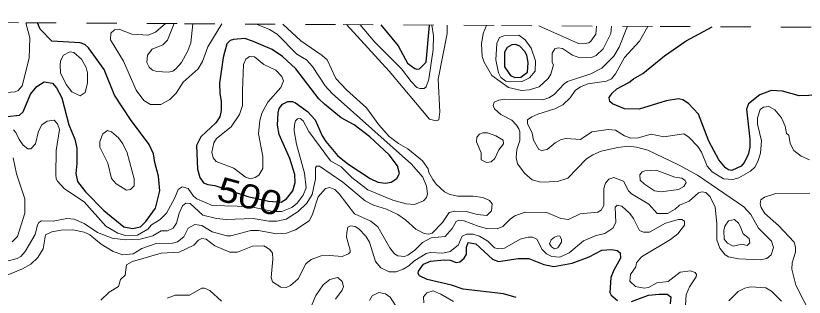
# Model space of a CAD drawing. Extents: x 577 to 602.9, y 7483.8 to 7511.6.
# Drawn here: x 587.083 to 589.694, y 7510.642 to 7511.573 of the extents above; entities that cross this region are included whole.
import ezdxf
from ezdxf.enums import TextEntityAlignment as Align

# ---------------------------------------------------------------- set-up
doc = ezdxf.new("R2010")
doc.units = 0
doc.header["$LTSCALE"] = 0.032
doc.linetypes.add('SHORT_DASHED', pattern=[2.7, 1.5, -1.2])
for name, color, linetype, lineweight in [('1', 7, 'Continuous', 25), ('2', 7, 'Continuous', 13), ('62', 7, 'SHORT_DASHED', 13)]:
    doc.layers.add(name, color=color, linetype=linetype, lineweight=lineweight)
doc.layers.add('61', color=7, linetype='Continuous')

msp = doc.modelspace()

# ---------------------------------------------------------------- linework, layer by layer
at = {"layer": '1'}
for points in [[(587.0545, 7511.2396), (587.0958, 7511.2436), (587.1085, 7511.2547), (587.1324, 7511.3135), (587.1531, 7511.339), (587.1777, 7511.3541), (587.2047, 7511.3493), (587.2183, 7511.3342), (587.2358, 7511.3008), (587.2596, 7511.2125), (587.2795, 7511.1648), (587.2859, 7511.1346), (587.2859, 7511.0845), (587.2819, 7511.0511), (587.2874, 7511.0241), (587.3145, 7510.9899), (587.3749, 7510.9287), (587.4417, 7510.8746), (587.4703, 7510.869), (587.4966, 7510.8746), (587.5141, 7510.8921), (587.5467, 7510.9366), (587.561, 7510.9931), (587.5562, 7511.0416), (587.5435, 7511.0869), (587.5395, 7511.1155), (587.5252, 7511.1465), (587.4632, 7511.23), (587.4107, 7511.3104), (587.3757, 7511.3946), (587.324, 7511.4662), (587.3121, 7511.4773), (587.297, 7511.4829), (587.2024, 7511.4893), (587.1642, 7511.5285), (587.1556, 7511.5494)], [(588.2924, 7511.5429), (588.3503, 7511.4735), (588.381, 7511.4156), (588.4045, 7511.3984), (588.4117, 7511.3966), (588.4203, 7511.3971), (588.442, 7511.4188), (588.4533, 7511.542)], [(589.4114, 7511.0965), (589.3788, 7511.1577), (589.3438, 7511.2475), (589.3112, 7511.2825), (589.2929, 7511.2945), (589.2778, 7511.2976), (589.2372, 7511.2913), (589.1474, 7511.2642), (589.0997, 7511.265), (589.0591, 7511.2817), (589.0511, 7511.2897), (589.0488, 7511.3024), (589.0583, 7511.3167), (589.0742, 7511.331), (589.114, 7511.3517), (589.1291, 7511.3644), (589.1601, 7511.3819), (589.2317, 7511.44), (589.3032, 7511.4901), (589.3901, 7511.5366)], [(589.7422, 7511.3096), (589.6777, 7511.308), (589.6221, 7511.3239), (589.5847, 7511.3255), (589.5473, 7511.3112), (589.51, 7511.2817), (589.5036, 7511.2642), (589.5147, 7511.164), (589.5147, 7511.1378), (589.5084, 7511.1124), (589.4957, 7511.0869), (589.4853, 7511.075), (589.4551, 7511.0607), (589.4432, 7511.0631), (589.4336, 7511.0694), (589.4114, 7511.0965)], [(588.7402, 7510.6408), (588.6989, 7510.6527), (588.5653, 7510.6686), (588.5263, 7510.6814), (588.446, 7510.7005), (588.4206, 7510.7124), (588.4158, 7510.7195), (588.4166, 7510.7275), (588.4333, 7510.7513), (588.4572, 7510.7609), (588.5025, 7510.7657), (588.5216, 7510.7641), (588.5414, 7510.7569), (588.5542, 7510.7585), (588.5685, 7510.7712), (588.5756, 7510.7839), (588.5764, 7510.807), (588.582, 7510.8221), (588.6066, 7510.8181), (588.6623, 7510.768), (588.6822, 7510.7601), (588.7474, 7510.7696), (588.7824, 7510.7696)], [(588.7824, 7510.7696), (588.8317, 7510.7498), (588.8651, 7510.7434), (588.9263, 7510.7545), (588.9828, 7510.7752), (589.0241, 7510.7967), (589.0575, 7510.7999), (589.075, 7510.7959), (589.0845, 7510.7879), (589.0861, 7510.7712), (589.0639, 7510.7315), (589.0543, 7510.7068), (589.0504, 7510.6567), (589.0551, 7510.648), (589.0766, 7510.6305)], [(589.1227, 7510.6273), (589.1784, 7510.648), (589.2142, 7510.6512), (589.2404, 7510.6512), (589.2523, 7510.6432), (589.2507, 7510.6193)]]:
    msp.add_lwpolyline(points, dxfattribs=at)
for points in [[(587.7425, 7511.0113), (587.8524, 7510.9753), (587.9199, 7510.9595), (587.9626, 7510.9557), (587.98, 7510.9676), (588.0007, 7510.9931), (588.0087, 7511.0209), (588.0071, 7511.0479), (587.9912, 7511.1004), (587.9554, 7511.1799), (587.9498, 7511.211), (587.9522, 7511.2515), (587.9562, 7511.2658), (587.9673, 7511.2801), (587.984, 7511.2889), (587.9999, 7511.2889), (588.0095, 7511.2849), (588.0492, 7511.2563), (588.0747, 7511.2285), (588.0977, 7511.176), (588.1105, 7511.1569), (588.1494, 7511.1108), (588.1836, 7511.0829), (588.2576, 7511.0344), (588.2822, 7511.0217), (588.3077, 7511.0185), (588.3267, 7511.0225), (588.3458, 7511.0344), (588.3538, 7511.0511), (588.3474, 7511.0758), (588.3204, 7511.1124), (588.256, 7511.1728), (588.2043, 7511.2118), (588.1613, 7511.2348), (588.1057, 7511.2801), (588.0874, 7511.2984), (588.0111, 7511.397), (587.9673, 7511.4376), (587.9323, 7511.4614), (587.8679, 7511.4893), (587.8417, 7511.4972), (587.8043, 7511.4948), (587.7932, 7511.4909), (587.7828, 7511.4805), (587.7701, 7511.4344), (587.7582, 7511.3501), (587.759, 7511.3151), (587.7638, 7511.2905), (587.7638, 7511.2595), (587.759, 7511.238), (587.7463, 7511.2189), (587.6962, 7511.1728), (587.6819, 7511.1434), (587.685, 7511.0654), (587.693, 7511.0376), (587.7057, 7511.0201), (587.7192, 7511.0146)], [(588.7803, 7511.4179), (588.7762, 7511.4422), (588.7697, 7511.4551), (588.7523, 7511.4722), (588.7393, 7511.4779), (588.726, 7511.4762), (588.7106, 7511.4681), (588.7016, 7511.4527), (588.7024, 7511.4037), (588.7223, 7511.3757), (588.7357, 7511.3688), (588.7555, 7511.3692), (588.7778, 7511.3858)]]:
    msp.add_lwpolyline(points, close=True, dxfattribs=at)
at = {"layer": '2'}
for points in [[(586.8016, 7511.5514), (586.9092, 7511.4993), (586.9328, 7511.4829), (586.9519, 7511.4646), (586.9741, 7511.4265), (587.0075, 7511.3453), (587.0234, 7511.3247), (587.0386, 7511.3183), (587.0815, 7511.3207), (587.0918, 7511.3255), (587.1046, 7511.3414), (587.1276, 7511.432), (587.13, 7511.4996), (587.117, 7511.5496)], [(587.7659, 7511.5459), (587.72, 7511.4702), (587.7017, 7511.4217), (587.6874, 7511.397), (587.6381, 7511.3533), (587.6143, 7511.3167), (587.5936, 7511.296), (587.5634, 7511.2793), (587.53, 7511.2793), (587.5077, 7511.2921), (587.4823, 7511.3263), (587.4401, 7511.4225), (587.3972, 7511.4932), (587.398, 7511.5155), (587.4107, 7511.5266), (587.4282, 7511.5274), (587.468, 7511.5115), (587.522, 7511.5084), (587.5467, 7511.5187), (587.5788, 7511.547)], [(587.6078, 7511.5468), (587.5856, 7511.4917), (587.5705, 7511.4765), (587.5355, 7511.4622), (587.5196, 7511.4424), (587.5173, 7511.4177), (587.5252, 7511.4026), (587.5363, 7511.3923), (587.5507, 7511.3883), (587.588, 7511.3867), (587.6031, 7511.3899), (587.6135, 7511.397), (587.6318, 7511.4185), (587.6532, 7511.4567), (587.6628, 7511.4829), (587.6703, 7511.5464)], [(587.9683, 7511.5447), (588.0278, 7511.4901), (588.0985, 7511.4416), (588.1144, 7511.4265), (588.1431, 7511.3652), (588.1788, 7511.3278), (588.2448, 7511.2682), (588.2854, 7511.2118), (588.3204, 7511.1736), (588.3514, 7511.1497), (588.3816, 7511.133), (588.4301, 7511.0933), (588.4492, 7511.0662), (588.4516, 7511.0543), (588.4643, 7511.0312), (588.4754, 7511.0161), (588.5033, 7510.9907), (588.5208, 7510.9819), (588.547, 7510.9756), (588.5987, 7510.9756), (588.6297, 7510.9716), (588.652, 7510.9613), (588.6607, 7510.9501), (588.6591, 7510.9271), (588.6432, 7510.912), (588.613, 7510.9152), (588.5748, 7510.9247), (588.5359, 7510.9263), (588.5184, 7510.9223), (588.4969, 7510.8889), (588.4626, 7510.8539), (588.4501, 7510.8497), (588.4357, 7510.8521), (588.4079, 7510.8666), (588.3745, 7510.8977), (588.349, 7510.9152), (588.3116, 7510.9334), (588.2679, 7510.9462), (588.2409, 7510.9605), (588.1661, 7511.0217), (588.0898, 7511.075), (588.0794, 7511.075), (588.0755, 7511.0702), (588.0763, 7511.0336), (588.0651, 7510.9812), (588.0476, 7510.9533), (588.0182, 7510.9255), (587.9793, 7510.9), (587.9482, 7510.8929), (587.9212, 7510.8929), (587.8695, 7510.9016), (587.7805, 7510.8985), (587.7479, 7510.9024), (587.7033, 7510.9136), (587.6612, 7510.9517), (587.6469, 7510.9533), (587.6357, 7510.9438), (587.6246, 7510.9199), (587.6159, 7510.8865), (587.6047, 7510.8698), (587.5856, 7510.8611), (587.565, 7510.8611), (587.5379, 7510.8452), (587.495, 7510.834), (587.4465, 7510.8317), (587.4027, 7510.8372), (587.3542, 7510.8555), (587.3105, 7510.8857), (587.2771, 7510.9), (587.2525, 7510.9016), (587.2071, 7510.8929), (587.169, 7510.8945), (587.1602, 7510.8889), (587.1554, 7510.881), (587.1475, 7510.8492), (587.1149, 7510.7927), (587.0998, 7510.7768), (587.0879, 7510.7696), (587.0537, 7510.7609)], [(588.1256, 7511.0925), (588.1606, 7511.0726), (588.1963, 7511.0376), (588.2496, 7510.9971), (588.3323, 7510.9629), (588.3768, 7510.9501), (588.4039, 7510.9486), (588.4333, 7510.9605), (588.4436, 7510.9716), (588.4468, 7510.9835), (588.4436, 7511.009), (588.4317, 7511.0392), (588.3943, 7511.0813), (588.1311, 7511.3159), (588.1081, 7511.3414), (588.0659, 7511.405), (588.046, 7511.4265), (588.0142, 7511.4455), (587.949, 7511.5115), (587.9236, 7511.5274), (587.8803, 7511.5452)], [(589.1095, 7511.5382), (589.0814, 7511.4686), (589.0639, 7511.4392), (589.0241, 7511.3994), (588.9875, 7511.3811), (588.9104, 7511.3557), (588.8993, 7511.3477), (588.8667, 7511.3119), (588.8492, 7511.3008), (588.8293, 7511.2945), (588.7021, 7511.2968), (588.683, 7511.2937), (588.6679, 7511.2865), (588.6647, 7511.2762), (588.6687, 7511.265), (588.6901, 7511.2459), (588.7259, 7511.2269), (588.7418, 7511.211), (588.749, 7511.1982), (588.7522, 7511.1887), (588.7522, 7511.1601), (588.7426, 7511.1299), (588.741, 7511.1036), (588.745, 7511.0829), (588.7689, 7511.0511), (588.7935, 7511.0305), (588.8221, 7511.0225), (588.877, 7511.0249), (588.912, 7511.0352), (588.9732, 7511.0996), (588.9947, 7511.1132), (589.0225, 7511.1243), (589.0774, 7511.137), (589.1116, 7511.141), (589.1394, 7511.1378), (589.176, 7511.1283), (589.2786, 7511.0798), (589.3406, 7511.0456), (589.4941, 7510.9406), (589.5179, 7510.9152), (589.5426, 7510.8698), (589.5863, 7510.8269), (589.5927, 7510.8062), (589.5847, 7510.7816), (589.5704, 7510.7696), (589.5497, 7510.7649), (589.4766, 7510.7688), (589.444, 7510.7752), (589.4328, 7510.7816), (589.4145, 7510.8038), (589.405, 7510.8309), (589.405, 7510.8857), (589.3994, 7510.939), (589.3827, 7510.9732), (589.3684, 7510.9883), (589.3557, 7510.9907), (589.3438, 7510.9875), (589.3136, 7510.9597), (589.2817, 7510.9462), (589.2674, 7510.9334), (589.2412, 7510.9183), (589.207, 7510.9183), (589.18, 7510.9493), (589.1227, 7510.9835), (589.1124, 7510.9939), (589.0965, 7511.0257), (589.0639, 7511.0376), (589.0472, 7511.032), (589.036, 7511.0185), (589.0305, 7511.001), (589.0305, 7510.9446), (589.0217, 7510.9295), (589.0114, 7510.9231), (588.9525, 7510.9175), (588.9136, 7510.8992), (588.8881, 7510.9024), (588.842, 7510.9215), (588.7705, 7510.9231), (588.7363, 7510.9112), (588.7204, 7510.9), (588.6965, 7510.8754), (588.6774, 7510.8674), (588.6424, 7510.869), (588.6146, 7510.8762), (588.5685, 7510.8945), (588.551, 7510.8961), (588.5414, 7510.8921), (588.5287, 7510.869), (588.5049, 7510.842), (588.4587, 7510.838), (588.4309, 7510.8229), (588.4055, 7510.7975), (588.3816, 7510.7808), (588.3713, 7510.7768), (588.3482, 7510.7784), (588.3371, 7510.7855), (588.322, 7510.8046), (588.2822, 7510.8746), (588.2592, 7510.8929), (588.2051, 7510.9175), (588.1542, 7510.9835)], [(588.5123, 7511.5417), (588.512, 7511.5147), (588.4826, 7511.3636), (588.4882, 7511.2547), (588.485, 7511.2285), (588.4754, 7511.2253), (588.4532, 7511.2308), (588.3204, 7511.3899), (588.1788, 7511.5435)], [(588.4615, 7511.542), (588.4667, 7511.5068), (588.4659, 7511.4614), (588.4508, 7511.3636), (588.4428, 7511.3374), (588.4357, 7511.3318), (588.4214, 7511.3318), (588.4118, 7511.3358), (588.3927, 7511.3549), (588.3609, 7511.3978), (588.2727, 7511.4853), (588.2242, 7511.5433)], [(588.6424, 7511.5409), (588.6313, 7511.5147), (588.6257, 7511.4797), (588.6281, 7511.4384), (588.6345, 7511.4193), (588.6599, 7511.3756), (588.7156, 7511.3358), (588.7585, 7511.3255), (588.7832, 7511.3278), (588.8166, 7511.3374), (588.8468, 7511.3652), (588.8555, 7511.3795), (588.8643, 7511.4105), (588.8603, 7511.4185), (588.8603, 7511.4487), (588.8683, 7511.463), (588.8794, 7511.4662), (588.8937, 7511.4646), (588.9271, 7511.4424), (588.9518, 7511.4336), (588.9899, 7511.4344), (589.0058, 7511.4416), (589.0281, 7511.4638), (589.0543, 7511.5147), (589.0565, 7511.5385)], [(589.7119, 7511.0965), (589.6841, 7511.1084), (589.6603, 7511.1275), (589.6483, 7511.1497), (589.6436, 7511.1776), (589.6356, 7511.1831), (589.6316, 7511.2078), (589.6189, 7511.2356), (589.5974, 7511.2619), (589.5768, 7511.273), (589.5601, 7511.2706), (589.5481, 7511.2626), (589.5394, 7511.2348), (589.5394, 7511.2141), (589.5529, 7511.1593), (589.5497, 7511.1187), (589.541, 7511.0901), (589.5306, 7511.0718), (589.5163, 7511.0583), (589.4774, 7511.0368), (589.4583, 7511.0312), (589.4273, 7511.0328), (589.3891, 7511.0567), (589.3732, 7511.075), (589.3541, 7511.1211), (589.3422, 7511.1402), (589.3112, 7511.1728), (589.2953, 7511.1823), (589.2293, 7511.1728), (589.1871, 7511.1807), (589.1442, 7511.1688), (589.1203, 7511.168), (589.0989, 7511.1752), (589.0694, 7511.1943), (589.0456, 7511.1966), (588.9907, 7511.1887), (588.9541, 7511.1632), (588.9056, 7511.1664), (588.8897, 7511.1632), (588.8698, 7511.1529), (588.8436, 7511.1299), (588.8245, 7511.1275), (588.8158, 7511.1306), (588.7975, 7511.1617), (588.7935, 7511.1847), (588.7776, 7511.2165), (588.7784, 7511.2285), (588.7919, 7511.2388), (588.8118, 7511.2475), (588.8683, 7511.265), (588.8953, 7511.2785), (588.9199, 7511.3008), (588.9358, 7511.3255), (588.9541, 7511.3382), (588.978, 7511.3477), (589.0392, 7511.3565), (589.0559, 7511.3644), (589.0694, 7511.3811), (589.0997, 7511.4352), (589.149, 7511.4893), (589.1765, 7511.5378)], [(589.0061, 7511.5388), (589.0042, 7511.5115), (588.9875, 7511.4885), (588.9812, 7511.4829), (588.9629, 7511.4797), (588.947, 7511.4813), (588.8156, 7511.5399)], [(587.0759, 7511.1951), (587.0839, 7511.1871), (587.095, 7511.1632), (587.1085, 7511.145), (587.1236, 7511.133), (587.1332, 7511.133), (587.1491, 7511.1489), (587.1586, 7511.1911), (587.1698, 7511.2125), (587.1873, 7511.2245), (587.2103, 7511.2269), (587.2214, 7511.2157), (587.2278, 7511.1966), (587.2175, 7511.1275), (587.2167, 7511.0464), (587.2175, 7511.0328), (587.2214, 7511.0257), (587.2453, 7511.0002), (587.3097, 7510.9573), (587.3821, 7510.8762), (587.4218, 7510.8531), (587.4473, 7510.846), (587.4862, 7510.8468), (587.5204, 7510.8666), (587.5332, 7510.881), (587.5618, 7510.8985), (587.5825, 7510.9199), (587.6103, 7510.97), (587.6214, 7510.9979), (587.6349, 7511.0066), (587.654, 7511.0018), (587.6715, 7510.9764), (587.6834, 7510.9668), (587.7343, 7510.9446), (587.8585, 7510.942), (587.9355, 7510.9247), (587.9641, 7510.9247), (587.9975, 7510.9382), (588.0158, 7510.9525), (588.0349, 7510.9788), (588.0453, 7511.0034), (588.0397, 7511.0519), (588.0134, 7511.1481), (588.0055, 7511.1919), (588.0063, 7511.2133), (588.0103, 7511.2253), (588.0166, 7511.2316), (588.0254, 7511.2324), (588.0349, 7511.2253), (588.054, 7511.1903), (588.1256, 7511.0925)], [(587.072, 7510.8253), (587.0894, 7510.842), (587.1133, 7510.9199), (587.1133, 7510.9668), (587.0855, 7511.0495), (587.0751, 7511.1028)], [(588.1542, 7510.9835), (588.1399, 7510.9979), (588.124, 7511.005), (588.1097, 7511.0018), (588.085, 7510.9732), (588.0651, 7510.9128), (588.0548, 7510.8945), (588.0095, 7510.8643), (587.98, 7510.8531), (587.9474, 7510.8515), (587.8878, 7510.8619), (587.8616, 7510.8619), (587.7956, 7510.8452), (587.782, 7510.8452), (587.7335, 7510.8579), (587.6993, 7510.8786), (587.6763, 7510.8818), (587.6548, 7510.8698), (587.6397, 7510.8412), (587.619, 7510.8245), (587.6023, 7510.8205), (587.5483, 7510.8189), (587.5006, 7510.803), (587.4719, 7510.7847), (587.4385, 7510.7816), (587.4059, 7510.7927), (587.3662, 7510.8166), (587.3288, 7510.8476), (587.3105, 7510.8563), (587.2723, 7510.8643), (587.2334, 7510.8635), (587.2032, 7510.8579), (587.1817, 7510.8484), (587.1737, 7510.8022), (587.1562, 7510.7728), (587.1332, 7510.7513), (587.1054, 7510.7354), (587.0298, 7510.7044)], [(589.7183, 7510.5804), (589.6666, 7510.6814), (589.6531, 7510.7339), (589.6547, 7510.7553), (589.6658, 7510.7903), (589.6658, 7510.807), (589.661, 7510.8237), (589.6094, 7510.8786), (589.564, 7510.9183), (589.5513, 7510.9382), (589.5481, 7510.9501), (589.5505, 7510.9637), (589.5632, 7510.9724), (589.6006, 7510.9851), (589.7135, 7510.9859)], [(587.7423, 7510.8118), (587.7924, 7510.7911), (587.8178, 7510.7911), (587.8671, 7510.8102), (587.9045, 7510.8118), (587.9244, 7510.7999), (587.9331, 7510.7871), (587.9347, 7510.7673), (587.9292, 7510.7068), (587.9331, 7510.6925), (587.961, 7510.675), (587.9785, 7510.6742), (587.9936, 7510.6806), (588.0182, 7510.702), (588.0445, 7510.7521), (588.0612, 7510.7665), (588.0946, 7510.7784), (588.1232, 7510.78), (588.1645, 7510.776), (588.1852, 7510.7847), (588.1908, 7510.7911), (588.1908, 7510.7967), (588.1788, 7510.8404), (588.1796, 7510.8555), (588.1828, 7510.8738), (588.1916, 7510.8778), (588.2075, 7510.8754), (588.2194, 7510.8682), (588.2425, 7510.8436), (588.2544, 7510.8237), (588.2743, 7510.7601), (588.2926, 7510.7386), (588.3196, 7510.7259), (588.3434, 7510.7259), (588.3665, 7510.7339), (588.3856, 7510.745), (588.4015, 7510.7609), (588.4428, 7510.7863), (588.4572, 7510.7895), (588.4977, 7510.7871), (588.5216, 7510.7927), (588.5486, 7510.8142), (588.5621, 7510.8436), (588.5756, 7510.8507), (588.5987, 7510.8499), (588.6186, 7510.8436), (588.6472, 7510.8269), (588.6687, 7510.8046), (588.6822, 7510.8014), (588.7021, 7510.8038), (588.7538, 7510.8333), (588.7808, 7510.8404), (588.7951, 7510.8404), (588.8086, 7510.8333), (588.8269, 7510.7991), (588.8412, 7510.7855), (588.8587, 7510.7768), (588.885, 7510.7744), (588.916, 7510.7887), (588.9637, 7510.8285), (589.0018, 7510.8444), (589.0337, 7510.8523), (589.0607, 7510.8698), (589.071, 7510.8889), (589.0686, 7510.939), (589.075, 7510.9462), (589.0901, 7510.943), (589.1164, 7510.9191), (589.1291, 7510.9016), (589.149, 7510.8627), (589.1617, 7510.8571), (589.1816, 7510.8563), (589.2348, 7510.8865), (589.2786, 7510.8992), (589.2889, 7510.8992), (589.2977, 7510.8929), (589.2977, 7510.8802), (589.2762, 7510.8515), (589.2515, 7510.8325), (589.1561, 7510.7752), (589.1394, 7510.7553), (589.137, 7510.7426), (589.1195, 7510.7172), (589.1164, 7510.6949), (589.1354, 7510.6766), (589.1648, 7510.6717), (589.1784, 7510.6742), (589.2062, 7510.6893), (589.2436, 7510.6941), (589.2833, 7510.7243), (589.3175, 7510.7291), (589.3334, 7510.7235), (589.3382, 7510.7164), (589.3366, 7510.7092), (589.3144, 7510.6758), (589.304, 7510.6496), (589.3, 7510.5971)], [(587.3654, 7510.6321), (587.3932, 7510.6583), (587.4234, 7510.6774), (587.4306, 7510.7005), (587.4457, 7510.7148), (587.4497, 7510.749), (587.4703, 7510.7601), (587.565, 7510.7871), (587.6246, 7510.7903), (587.6731, 7510.8142), (587.689, 7510.8301), (587.7001, 7510.8356), (587.7137, 7510.834), (587.7423, 7510.8118)], [(588.1423, 7510.6353), (588.1645, 7510.6647), (588.1685, 7510.6774), (588.1645, 7510.6933), (588.1502, 7510.7068), (588.1232, 7510.6997), (588.1009, 7510.6822), (588.0771, 7510.6472), (588.0612, 7510.6106)], [(587.7646, 7510.6289), (587.7256, 7510.6639), (587.7081, 7510.6718), (587.6993, 7510.6718), (587.6588, 7510.648), (587.6111, 7510.648), (587.5848, 7510.6384)], [(588.5327, 7510.6273), (588.4913, 7510.652), (588.4659, 7510.6623), (588.4452, 7510.6559), (588.4341, 7510.6424), (588.4349, 7510.6233)], [(589.4448, 7510.6297), (589.4758, 7510.6607), (589.498, 7510.6718), (589.5179, 7510.6758), (589.5672, 7510.6726), (589.5863, 7510.6615), (589.6189, 7510.6289)], [(588.3609, 7510.5828), (588.3236, 7510.6416), (588.3077, 7510.6527), (588.2854, 7510.6575), (588.2639, 7510.6464), (588.2544, 7510.6305)]]:
    msp.add_lwpolyline(points, dxfattribs=at)
for points in [[(588.7177, 7511.3539), (588.7601, 7511.3549), (588.7848, 7511.3676), (588.8031, 7511.3899), (588.8046, 7511.4233), (588.7903, 7511.4654), (588.7705, 7511.4932), (588.749, 7511.5084), (588.6997, 7511.5068), (588.6854, 7511.5004), (588.6766, 7511.4813), (588.6734, 7511.4272), (588.6815, 7511.3841), (588.6899, 7511.3684), (588.7064, 7511.3567)], [(587.301, 7511.4296), (587.3169, 7511.4018), (587.3208, 7511.3843), (587.3208, 7511.3509), (587.3129, 7511.3191), (587.2962, 7511.308), (587.2692, 7511.3215), (587.2509, 7511.3453), (587.2318, 7511.3843), (587.2302, 7511.409), (587.2318, 7511.4233), (587.2421, 7511.4424), (587.2628, 7511.4535), (587.2763, 7511.4511)], [(587.8345, 7511.3255), (587.8345, 7511.2762), (587.8242, 7511.2467), (587.7964, 7511.2054), (587.7487, 7511.1664), (587.7399, 7511.1529), (587.7327, 7511.1219), (587.7367, 7511.1028), (587.7471, 7511.0909), (587.8059, 7511.0686), (587.8441, 7511.0384), (587.8608, 7511.0328), (587.8767, 7511.0376), (587.8886, 7511.0456), (587.9013, 7511.0678), (587.9021, 7511.1076), (587.887, 7511.1823), (587.8918, 7511.2269), (587.8989, 7511.2531), (587.918, 7511.2865), (587.961, 7511.3358), (587.9705, 7511.3581), (587.9649, 7511.3724), (587.9451, 7511.3931), (587.9045, 7511.4113), (587.8735, 7511.4368), (587.8576, 7511.4384), (587.8449, 7511.4296), (587.8377, 7511.4121)], [(587.4004, 7511.1887), (587.4234, 7511.1688), (587.4377, 7511.1489), (587.452, 7511.1195), (587.4751, 7511.0328), (587.4759, 7511.0106), (587.4632, 7510.9979), (587.4505, 7510.9955), (587.4155, 7511.0169), (587.4004, 7511.0344), (587.3884, 7511.0853), (587.3622, 7511.1378), (587.3622, 7511.1569), (587.3717, 7511.1823), (587.3868, 7511.1927)], [(588.6734, 7511.1752), (588.6973, 7511.1609), (588.6989, 7511.1489), (588.683, 7511.1291), (588.6695, 7511.1004), (588.6575, 7511.0893), (588.6424, 7511.0869), (588.6249, 7511.0957), (588.6241, 7511.1195), (588.609, 7511.1553), (588.6098, 7511.1712), (588.6186, 7511.1815), (588.6297, 7511.1855), (588.6456, 7511.1855)], [(589.2304, 7511.052), (589.2658, 7511.0384), (589.2889, 7511.036), (589.3, 7511.0281), (589.304, 7511.0209), (589.2961, 7511.0074), (589.2778, 7510.9979), (589.2205, 7510.9899), (589.1991, 7510.9939), (589.1657, 7511.0153), (589.1513, 7511.0289), (589.1498, 7511.0464), (589.1577, 7511.0567), (589.1664, 7511.0599), (589.2038, 7511.0615)], [(589.4821, 7510.8762), (589.4925, 7510.8515), (589.5116, 7510.8356), (589.5139, 7510.8213), (589.506, 7510.8126), (589.4877, 7510.8166), (589.4591, 7510.811), (589.44, 7510.8205), (589.4289, 7510.8333), (589.4281, 7510.8619), (589.4312, 7510.877), (589.444, 7510.8945), (589.4638, 7510.8985), (589.4766, 7510.8865)], [(588.8675, 7510.8404), (588.8786, 7510.8452), (588.885, 7510.8436), (588.8905, 7510.834), (588.8905, 7510.8237), (588.8786, 7510.8054), (588.8675, 7510.8022), (588.8579, 7510.8078), (588.8508, 7510.8181), (588.8563, 7510.8317)]]:
    msp.add_lwpolyline(points, close=True, dxfattribs=at)
at = {"layer": '62'}
msp.add_lwpolyline([(582.9191, 7511.5728), (583.444, 7511.5699), (583.9688, 7511.5671), (584.4936, 7511.5642), (585.0185, 7511.5613), (585.5433, 7511.5584), (586.0681, 7511.5555), (586.5929, 7511.5525), (587.1178, 7511.5496), (587.6426, 7511.5466), (588.1675, 7511.5436), (588.6923, 7511.5406), (589.2171, 7511.5376), (589.742, 7511.5345), (590.2668, 7511.5314), (590.7916, 7511.5284), (591.3165, 7511.5252), (591.8413, 7511.5221), (592.3661, 7511.519), (592.891, 7511.5158), (593.4158, 7511.5127), (593.9407, 7511.5095)], dxfattribs=at)

# ---------------------------------------------------------------- texts
at = {"layer": '61', "width": 1.2}
msp.add_text('500', height=0.08, rotation=344.844, dxfattribs=at).set_placement((587.8478, 7510.9363), align=Align.CENTER)

doc.saveas('drawing.dxf')
